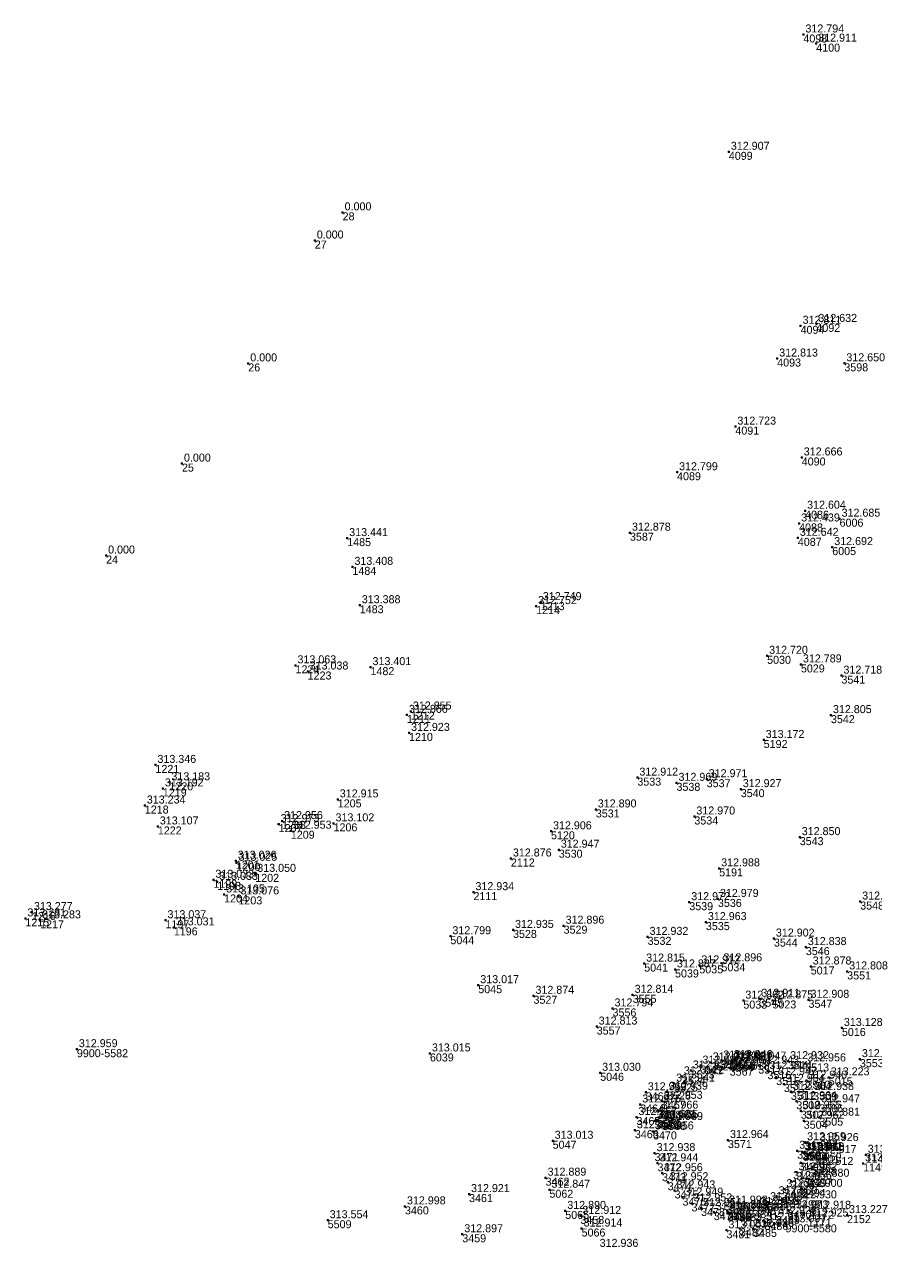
# Model space of a CAD drawing. Extents: x -829398 to -819400, y -1074439 to -1067977.
# Drawn here: x -820615.5 to -820488.2, y -1068519.3 to -1068336.6 of the extents above; entities that cross this region are included whole.
import ezdxf

# ---------------------------------------------------------------- set-up
doc = ezdxf.new("R2010")
doc.units = 0
for name, color, linetype in [('Vrstva 60', 7, 'Continuous'), ('Vrstva 61', 7, 'Continuous'), ('Čísla bodů_doměření_2012', 7, 'Continuous')]:
    doc.layers.add(name, color=color, linetype=linetype)

# ---------------------------------------------------------------- blocks, each defined once
blk = doc.blocks.new('BOD')
at = {"layer": 'Čísla bodů_doměření_2012'}
for p, q in [((-0.15, 0), (0.15, 0)), ((0, -0.15), (0, 0.15))]:
    blk.add_line(p, q, dxfattribs=at)

msp = doc.modelspace()

# ---------------------------------------------------------------- block references
at = {"layer": 'Vrstva 60'}
for p in [(-820498.682, -1068338.158), (-820496.758, -1068339.53), (-820509.857, -1068355.743), (-820567.75, -1068364.82), (-820571.92, -1068369.04), (-820496.738, -1068381.542), (-820499.102, -1068381.823), (-820502.608, -1068386.729), (-820581.89, -1068387.46), (-820492.545, -1068387.442), (-820508.878, -1068396.936), (-820498.931, -1068401.559), (-820591.83, -1068402.48), (-820517.616, -1068403.772), (-820498.425, -1068409.541), (-820493.259, -1068410.735), (-820499.325, -1068411.452), (-820567.062, -1068413.648), (-820524.678, -1068412.835), (-820499.515, -1068413.607), (-820603.2, -1068416.26), (-820494.36, -1068414.993), (-820566.279, -1068417.956), (-820538.045, -1068423.246), (-820565.178, -1068423.708), (-820538.743, -1068423.835), (-820574.813, -1068432.722), (-820504.119, -1068431.291), (-820499.056, -1068432.582), (-820572.99, -1068433.645), (-820563.568, -1068432.991), (-820492.98, -1068434.265), (-820557.517, -1068439.643), (-820558.103, -1068440.14), (-820494.552, -1068440.184), (-820557.791, -1068442.849), (-820504.634, -1068443.91), (-820595.804, -1068447.645), (-820593.715, -1068450.251), (-820523.568, -1068449.552), (-820517.704, -1068450.331), (-820513.176, -1068449.786), (-820594.696, -1068451.163), (-820568.478, -1068452.816), (-820508.071, -1068451.276), (-820597.404, -1068453.732), (-820529.8, -1068454.319), (-820577.337, -1068456.524), (-820576.82, -1068456.063), (-820569.11, -1068456.406), (-820515.025, -1068455.377), (-820595.449, -1068456.868), (-820575.512, -1068457.509), (-820536.512, -1068457.597), (-820499.231, -1068458.471), (-820583.763, -1068462.007), (-820542.528, -1068461.674), (-820535.356, -1068460.355), (-820583.645, -1068462.318), (-820511.309, -1068463.152), (-820587.122, -1068464.86), (-820586.549, -1068465.177), (-820580.842, -1068463.975), (-820585.513, -1068467.065), (-820583.37, -1068467.356), (-820548.142, -1068466.72), (-820515.789, -1068468.22), (-820511.496, -1068467.736), (-820490.167, -1068468.128), (-820615.305, -1068470.646), (-820614.323, -1068469.706), (-820613.087, -1068470.947), (-820594.297, -1068470.924), (-820593.052, -1068471.999), (-820542.209, -1068472.38), (-820534.626, -1068471.744), (-820513.299, -1068471.206), (-820551.598, -1068473.324), (-820522.035, -1068473.419), (-820503.107, -1068473.677), (-820498.317, -1068474.952), (-820522.544, -1068477.425), (-820517.927, -1068478.304), (-820514.281, -1068477.696), (-820510.967, -1068477.381), (-820497.585, -1068477.862), (-820492.116, -1068478.602), (-820547.414, -1068480.662), (-820539.14, -1068482.253), (-820524.277, -1068482.107), (-820507.683, -1068482.976), (-820505.286, -1068482.698), (-820503.321, -1068482.951), (-820497.914, -1068482.852), (-820527.291, -1068484.149), (-820529.666, -1068486.869), (-820492.912, -1068487.076), (-820607.583, -1068490.26), (-820554.664, -1068490.894), (-820514.104, -1068492.72), (-820512.574, -1068492.238), (-820510.983, -1068491.96), (-820509.73, -1068493.033), (-820509.585, -1068492.319), (-820509.435, -1068492.146), (-820509.397, -1068491.892), (-820507.345, -1068492.122), (-820505.434, -1068492.72), (-820500.959, -1068492.052), (-820498.408, -1068492.381), (-820490.22, -1068491.75), (-820529.146, -1068493.797), (-820516.895, -1068494.341), (-820515.557, -1068493.448), (-820504.071, -1068493.549), (-820502.759, -1068494.435), (-820494.875, -1068494.481), (-820519.103, -1068496.625), (-820518.061, -1068495.418), (-820501.602, -1068495.48), (-820500.557, -1068496.657), (-820498.227, -1068494.969), (-820497.205, -1068496.686), (-820522.311, -1068496.72), (-820519.895, -1068497.997), (-820499.742, -1068498.058), (-820496.308, -1068498.521), (-820523.138, -1068498.549), (-820520.537, -1068499.472), (-820499.072, -1068499.479), (-820523.706, -1068500.428), (-820520.973, -1068500.999), (-820520.769, -1068500.825), (-820520.526, -1068500.913), (-820519.835, -1068501.168), (-820498.632, -1068500.984), (-820496.302, -1068500.518), (-820536.266, -1068503.983), (-820523.942, -1068502.4), (-820521.222, -1068502.585), (-820509.986, -1068503.874), (-820520.985, -1068505.837), (-820499.612, -1068505.483), (-820498.87, -1068505.659), (-820498.638, -1068505.758), (-820498.621, -1068505.737), (-820498.417, -1068504.201), (-820496.508, -1068504.327), (-820520.547, -1068507.364), (-820499.065, -1068507.281), (-820496.83, -1068506.143), (-820489.728, -1068507.373), (-820489.34, -1068506.088), (-820519.873, -1068508.849), (-820499.715, -1068508.715), (-820497.299, -1068507.917), (-820537.323, -1068509.518), (-820519.02, -1068510.199), (-820501.531, -1068511.244), (-820500.528, -1068510.035), (-820498.913, -1068511.203), (-820497.889, -1068509.679), (-820548.799, -1068511.98), (-820536.752, -1068511.327), (-820517.992, -1068511.434), (-820516.802, -1068512.51), (-820502.696, -1068512.302), (-820499.771, -1068512.917), (-820558.406, -1068513.82), (-820534.374, -1068514.499), (-820515.454, -1068513.368), (-820514.025, -1068514.063), (-820512.112, -1068514.678), (-820510.141, -1068513.705), (-820510.086, -1068514.448), (-820510.036, -1068514.872), (-820510.004, -1068514.712), (-820508.466, -1068514.808), (-820506.933, -1068514.371), (-820505.432, -1068513.903), (-820503.983, -1068513.197), (-820501.03, -1068514.404), (-820497.649, -1068514.471), (-820569.987, -1068515.898), (-820532.106, -1068515.25), (-820504.517, -1068516.173), (-820502.77, -1068515.279), (-820501.364, -1068516.51), (-820498.03, -1068515.643), (-820492.146, -1068515.134), (-820549.812, -1068518.001), (-820531.926, -1068517.137), (-820510.216, -1068517.406), (-820508.205, -1068517.123), (-820506.221, -1068517.197)]:
    msp.add_blockref('BOD', p, dxfattribs=at)

# ---------------------------------------------------------------- texts
for s, p in [('4098', (-820498.682, -1068339.358)), ('4100', (-820496.758, -1068340.73)), ('4099', (-820509.857, -1068356.943)), ('28', (-820567.75, -1068366.02)), ('27', (-820571.92, -1068370.24)), ('4094', (-820499.102, -1068383.023)), ('4092', (-820496.738, -1068382.742)), ('4093', (-820502.608, -1068387.929)), ('26', (-820581.89, -1068388.66)), ('3598', (-820492.545, -1068388.642)), ('4091', (-820508.878, -1068398.136)), ('4090', (-820498.931, -1068402.759)), ('25', (-820591.83, -1068403.68)), ('4089', (-820517.616, -1068404.972)), ('4086', (-820498.425, -1068410.741)), ('6006', (-820493.259, -1068411.935)), ('4088', (-820499.325, -1068412.652)), ('1485', (-820567.062, -1068414.848)), ('3587', (-820524.678, -1068414.035)), ('4087', (-820499.515, -1068414.807)), ('6005', (-820494.36, -1068416.193)), ('24', (-820603.2, -1068417.46)), ('1484', (-820566.279, -1068419.156)), ('1213', (-820538.045, -1068424.446)), ('1483', (-820565.178, -1068424.908)), ('1214', (-820538.743, -1068425.035)), ('5030', (-820504.119, -1068432.491)), ('5029', (-820499.056, -1068433.782)), ('1224', (-820574.813, -1068433.922)), ('1223', (-820572.99, -1068434.845)), ('1482', (-820563.568, -1068434.191)), ('3541', (-820492.98, -1068435.465)), ('1212', (-820557.517, -1068440.843)), ('1211', (-820558.103, -1068441.34)), ('3542', (-820494.552, -1068441.384)), ('1210', (-820557.791, -1068444.049)), ('5192', (-820504.634, -1068445.11)), ('1221', (-820595.804, -1068448.845)), ('1220', (-820593.715, -1068451.451)), ('3533', (-820523.568, -1068450.752)), ('3538', (-820517.704, -1068451.531)), ('3537', (-820513.176, -1068450.986)), ('1219', (-820594.696, -1068452.363)), ('3540', (-820508.071, -1068452.476)), ('1218', (-820597.404, -1068454.932)), ('1205', (-820568.478, -1068454.016)), ('3531', (-820529.8, -1068455.519)), ('1208', (-820576.82, -1068457.263)), ('3534', (-820515.025, -1068456.577)), ('1222', (-820595.449, -1068458.068)), ('1207', (-820577.337, -1068457.724)), ('1209', (-820575.512, -1068458.709)), ('1206', (-820569.11, -1068457.606)), ('5120', (-820536.512, -1068458.797)), ('3543', (-820499.231, -1068459.671)), ('2112', (-820542.528, -1068462.874)), ('3530', (-820535.356, -1068461.555)), ('1201', (-820583.763, -1068463.207)), ('1200', (-820583.645, -1068463.518)), ('5191', (-820511.309, -1068464.352)), ('1199', (-820587.122, -1068466.06)), ('1198', (-820586.549, -1068466.377)), ('1202', (-820580.842, -1068465.175)), ('1204', (-820585.513, -1068468.265)), ('1203', (-820583.37, -1068468.556)), ('2111', (-820548.142, -1068467.92)), ('3539', (-820515.789, -1068469.42)), ('3536', (-820511.496, -1068468.936)), ('3548', (-820490.167, -1068469.328)), ('1215', (-820615.305, -1068471.846)), ('1216', (-820614.323, -1068470.906)), ('1217', (-820613.087, -1068472.147)), ('1197', (-820594.297, -1068472.124)), ('1196', (-820593.052, -1068473.199)), ('3528', (-820542.209, -1068473.58)), ('3529', (-820534.626, -1068472.944)), ('3535', (-820513.299, -1068472.406)), ('5044', (-820551.598, -1068474.524)), ('3532', (-820522.035, -1068474.619)), ('3544', (-820503.107, -1068474.877)), ('3546', (-820498.317, -1068476.152)), ('5041', (-820522.544, -1068478.625)), ('5039', (-820517.927, -1068479.504)), ('5035', (-820514.281, -1068478.896)), ('5034', (-820510.967, -1068478.581)), ('5017', (-820497.585, -1068479.062)), ('3551', (-820492.116, -1068479.802)), ('5045', (-820547.414, -1068481.862)), ('3527', (-820539.14, -1068483.453)), ('3555', (-820524.277, -1068483.307)), ('5033', (-820507.683, -1068484.176)), ('3545', (-820505.286, -1068483.898)), ('5023', (-820503.321, -1068484.151)), ('3547', (-820497.914, -1068484.052)), ('3556', (-820527.291, -1068485.349)), ('3557', (-820529.666, -1068488.069)), ('5016', (-820492.912, -1068488.276)), ('9900-5582', (-820607.583, -1068491.46)), ('6039', (-820554.664, -1068492.094)), ('3522', (-820514.104, -1068493.92)), ('3521', (-820512.574, -1068493.438)), ('3520', (-820510.983, -1068493.16)), ('3566', (-820509.585, -1068493.519)), ('3565', (-820509.435, -1068493.346)), ('3519', (-820509.397, -1068493.092)), ('3518', (-820507.345, -1068493.322)), ('3517', (-820505.434, -1068493.92)), ('3514', (-820500.959, -1068493.252)), ('3513', (-820498.408, -1068493.581)), ('3553', (-820490.22, -1068492.95)), ('5046', (-820529.146, -1068494.997)), ('3524', (-820516.895, -1068495.541)), ('3523', (-820515.557, -1068494.648)), ('3567', (-820509.73, -1068494.233)), ('3516', (-820504.071, -1068494.749)), ('3515', (-820502.759, -1068495.635)), ('5015', (-820494.875, -1068495.681)), ('3525', (-820518.061, -1068496.618)), ('3512', (-820501.602, -1068496.68)), ('3510', (-820498.227, -1068496.169)), ('3463', (-820522.311, -1068497.92)), ('3467', (-820519.895, -1068499.197)), ('3526', (-820519.103, -1068497.825)), ('3511', (-820500.557, -1068497.857)), ('3508', (-820499.742, -1068499.258)), ('3509', (-820497.205, -1068497.886)), ('3464', (-820523.138, -1068499.749)), ('3468', (-820520.537, -1068500.672)), ('3507', (-820499.072, -1068500.679)), ('3506', (-820496.308, -1068499.721)), ('3465', (-820523.706, -1068501.628)), ('3469', (-820520.973, -1068502.199)), ('3570', (-820520.769, -1068502.025)), ('3569', (-820520.526, -1068502.113)), ('3568', (-820519.835, -1068502.368)), ('3504', (-820498.632, -1068502.184)), ('3505', (-820496.302, -1068501.718)), ('3466', (-820523.942, -1068503.6)), ('3470', (-820521.222, -1068503.785)), ('3571', (-820509.986, -1068505.074)), ('5047', (-820536.266, -1068505.183)), ('3562', (-820499.612, -1068506.683)), ('3563', (-820498.87, -1068506.859)), ('3503', (-820498.417, -1068505.401)), ('3502', (-820496.508, -1068505.527)), ('3471', (-820520.985, -1068507.037)), ('3472', (-820520.547, -1068508.564)), ('3499', (-820499.065, -1068508.481)), ('3500', (-820498.638, -1068506.958)), ('3564', (-820498.621, -1068506.937)), ('3501', (-820496.83, -1068507.343)), ('1149', (-820489.728, -1068508.573)), ('1148', (-820489.34, -1068507.288)), ('3473', (-820519.873, -1068510.049)), ('3496', (-820499.715, -1068509.915)), ('3498', (-820497.299, -1068509.117)), ('3462', (-820537.323, -1068510.718)), ('3474', (-820519.02, -1068511.399)), ('3495', (-820500.528, -1068511.235)), ('3497', (-820497.889, -1068510.879)), ('3461', (-820548.799, -1068513.18)), ('5062', (-820536.752, -1068512.527)), ('3475', (-820517.992, -1068512.634)), ('3476', (-820516.802, -1068513.71)), ('3491', (-820502.696, -1068513.502)), ('3492', (-820501.531, -1068512.444)), ('3493', (-820499.771, -1068514.117)), ('3494', (-820498.913, -1068512.403)), ('3460', (-820558.406, -1068515.02)), ('5065', (-820534.374, -1068515.699)), ('3477', (-820515.454, -1068514.568)), ('3478', (-820514.025, -1068515.263)), ('3479', (-820512.112, -1068515.878)), ('3561', (-820510.141, -1068514.905)), ('3560', (-820510.086, -1068515.648)), ('3559', (-820510.004, -1068515.912)), ('3483', (-820508.466, -1068516.008)), ('3484', (-820506.933, -1068515.571)), ('3487', (-820505.432, -1068515.103)), ('3488', (-820503.983, -1068514.397)), ('3490', (-820501.03, -1068515.604)), ('1172', (-820497.649, -1068515.671)), ('5509', (-820569.987, -1068517.098)), ('3458', (-820532.106, -1068516.45)), ('3480', (-820510.036, -1068516.072)), ('3486', (-820504.517, -1068517.373)), ('3489', (-820502.77, -1068516.479)), ('9900-5580', (-820501.364, -1068517.71)), ('1171', (-820498.03, -1068516.843)), ('2152', (-820492.146, -1068516.334)), ('3459', (-820549.812, -1068519.201)), ('5066', (-820531.926, -1068518.337)), ('3481', (-820510.216, -1068518.606)), ('3482', (-820508.205, -1068518.323)), ('3485', (-820506.221, -1068518.397))]:
    msp.add_text(s, height=1.2, dxfattribs=at).set_placement(p)
at = {"layer": 'Vrstva 61'}
for s, p in [('312.794', (-820498.382, -1068337.858)), ('312.911', (-820496.458, -1068339.23)), ('312.907', (-820509.557, -1068355.443)), ('0.000', (-820567.45, -1068364.52)), ('0.000', (-820571.62, -1068368.74)), ('312.811', (-820498.802, -1068381.523)), ('312.632', (-820496.438, -1068381.242)), ('0.000', (-820581.59, -1068387.16)), ('312.813', (-820502.308, -1068386.429)), ('312.650', (-820492.245, -1068387.142)), ('312.723', (-820508.578, -1068396.636)), ('0.000', (-820591.53, -1068402.18)), ('312.666', (-820498.631, -1068401.259)), ('312.799', (-820517.316, -1068403.472)), ('312.604', (-820498.125, -1068409.241)), ('312.439', (-820499.025, -1068411.152)), ('312.685', (-820492.959, -1068410.435)), ('313.441', (-820566.762, -1068413.348)), ('312.878', (-820524.378, -1068412.535)), ('312.642', (-820499.215, -1068413.307)), ('312.692', (-820494.06, -1068414.693)), ('0.000', (-820602.9, -1068415.96)), ('313.408', (-820565.979, -1068417.656)), ('313.388', (-820564.878, -1068423.408)), ('312.752', (-820538.443, -1068423.535)), ('312.749', (-820537.745, -1068422.946)), ('312.720', (-820503.819, -1068430.991)), ('313.063', (-820574.513, -1068432.422)), ('313.038', (-820572.69, -1068433.345)), ('313.401', (-820563.268, -1068432.691)), ('312.789', (-820498.756, -1068432.282)), ('312.718', (-820492.68, -1068433.965)), ('312.866', (-820557.803, -1068439.84)), ('312.855', (-820557.217, -1068439.343)), ('312.805', (-820494.252, -1068439.884)), ('312.805', (-820494.252, -1068439.884)), ('312.923', (-820557.491, -1068442.549)), ('313.172', (-820504.334, -1068443.61)), ('313.346', (-820595.504, -1068447.345)), ('313.183', (-820593.415, -1068449.951)), ('312.912', (-820523.268, -1068449.252)), ('312.969', (-820517.404, -1068450.031)), ('312.971', (-820512.876, -1068449.486)), ('313.192', (-820594.396, -1068450.863)), ('312.927', (-820507.771, -1068450.976)), ('313.234', (-820597.104, -1068453.432)), ('312.915', (-820568.178, -1068452.516)), ('312.956', (-820576.52, -1068455.763)), ('312.890', (-820529.5, -1068454.019)), ('312.970', (-820514.725, -1068455.077)), ('313.107', (-820595.149, -1068456.568)), ('312.973', (-820577.037, -1068456.224)), ('312.953', (-820575.212, -1068457.209)), ('313.102', (-820568.81, -1068456.106)), ('312.906', (-820536.212, -1068457.297)), ('312.850', (-820498.931, -1068458.171)), ('312.947', (-820535.056, -1068460.055)), ('313.026', (-820583.463, -1068461.707)), ('313.025', (-820583.345, -1068462.018)), ('312.876', (-820542.228, -1068461.374)), ('312.988', (-820511.009, -1068462.852)), ('313.033', (-820586.822, -1068464.56)), ('313.033', (-820586.249, -1068464.877)), ('313.050', (-820580.542, -1068463.675)), ('312.934', (-820547.842, -1068466.42)), ('313.105', (-820585.213, -1068466.765)), ('313.076', (-820583.07, -1068467.056)), ('312.972', (-820515.489, -1068467.92)), ('312.979', (-820511.196, -1068467.436)), ('312.901', (-820489.867, -1068467.828)), ('313.281', (-820615.005, -1068470.346)), ('313.277', (-820614.023, -1068469.406)), ('313.283', (-820612.787, -1068470.647)), ('313.037', (-820593.997, -1068470.624)), ('313.031', (-820592.752, -1068471.699)), ('312.935', (-820541.909, -1068472.08)), ('312.896', (-820534.326, -1068471.444)), ('312.963', (-820512.999, -1068470.906)), ('312.799', (-820551.298, -1068473.024)), ('312.932', (-820521.735, -1068473.119)), ('312.902', (-820502.807, -1068473.377)), ('312.838', (-820498.017, -1068474.652)), ('312.815', (-820522.244, -1068477.125)), ('312.912', (-820513.981, -1068477.396)), ('312.896', (-820510.667, -1068477.081)), ('312.878', (-820497.285, -1068477.562)), ('312.887', (-820517.627, -1068478.004)), ('312.808', (-820491.816, -1068478.302)), ('313.017', (-820547.114, -1068480.362)), ('312.874', (-820538.84, -1068481.953)), ('312.814', (-820523.977, -1068481.807)), ('312.862', (-820507.383, -1068482.676)), ('312.911', (-820504.986, -1068482.398)), ('312.875', (-820503.021, -1068482.651)), ('312.908', (-820497.614, -1068482.552)), ('312.794', (-820526.991, -1068483.849)), ('312.813', (-820529.366, -1068486.569)), ('313.128', (-820492.612, -1068486.776)), ('312.959', (-820607.283, -1068489.96)), ('313.015', (-820554.364, -1068490.594)), ('312.934', (-820512.274, -1068491.938)), ('312.941', (-820510.683, -1068491.66)), ('311.851', (-820509.285, -1068492.019)), ('312.627', (-820509.135, -1068491.846)), ('312.946', (-820509.097, -1068491.592)), ('312.947', (-820507.045, -1068491.822)), ('312.932', (-820500.659, -1068491.752)), ('312.956', (-820498.108, -1068492.081)), ('312.967', (-820489.92, -1068491.45)), ('313.030', (-820528.846, -1068493.497)), ('312.941', (-820516.595, -1068494.041)), ('312.935', (-820515.257, -1068493.148)), ('312.938', (-820513.804, -1068492.42)), ('311.996', (-820509.43, -1068492.733)), ('312.943', (-820505.134, -1068492.42)), ('312.944', (-820503.771, -1068493.249)), ('312.941', (-820517.761, -1068495.118)), ('312.947', (-820502.459, -1068494.135)), ('312.964', (-820501.302, -1068495.18)), ('312.940', (-820497.927, -1068494.669)), ('313.223', (-820494.575, -1068494.181)), ('312.969', (-820522.011, -1068496.42)), ('312.953', (-820519.595, -1068497.697)), ('312.939', (-820518.803, -1068496.325)), ('312.964', (-820500.257, -1068496.357)), ('312.964', (-820499.442, -1068497.758)), ('312.938', (-820496.905, -1068496.386)), ('312.976', (-820522.838, -1068498.249)), ('312.966', (-820520.237, -1068499.172)), ('312.965', (-820498.772, -1068499.179)), ('312.947', (-820496.008, -1068498.221)), ('312.967', (-820523.406, -1068500.128)), ('312.965', (-820520.673, -1068500.699)), ('312.621', (-820520.469, -1068500.525)), ('311.855', (-820520.226, -1068500.613)), ('311.989', (-820519.535, -1068500.868)), ('312.962', (-820498.332, -1068500.684)), ('312.881', (-820496.002, -1068500.218)), ('312.975', (-820523.642, -1068502.1)), ('312.956', (-820520.922, -1068502.285)), ('313.013', (-820535.966, -1068503.683)), ('312.964', (-820509.686, -1068503.574)), ('312.959', (-820498.117, -1068503.901)), ('312.926', (-820496.208, -1068504.027)), ('312.938', (-820520.685, -1068505.537)), ('311.992', (-820499.312, -1068505.183)), ('311.841', (-820498.57, -1068505.359)), ('312.960', (-820498.338, -1068505.458)), ('312.613', (-820498.321, -1068505.437)), ('312.917', (-820496.53, -1068505.843)), ('313.227', (-820489.04, -1068505.788)), ('312.944', (-820520.247, -1068507.064)), ('312.956', (-820519.573, -1068508.549)), ('312.962', (-820499.415, -1068508.415)), ('312.960', (-820498.765, -1068506.981)), ('312.912', (-820496.999, -1068507.617)), ('313.226', (-820489.428, -1068507.073)), ('312.889', (-820537.023, -1068509.218)), ('312.952', (-820518.72, -1068509.899)), ('312.956', (-820500.228, -1068509.735)), ('312.880', (-820497.589, -1068509.379)), ('312.921', (-820548.499, -1068511.68)), ('312.847', (-820536.452, -1068511.027)), ('312.943', (-820517.692, -1068511.134)), ('312.949', (-820516.502, -1068512.21)), ('312.950', (-820502.396, -1068512.002)), ('312.958', (-820501.231, -1068510.944)), ('312.900', (-820498.613, -1068510.903)), ('312.998', (-820558.106, -1068513.52)), ('312.890', (-820534.074, -1068514.199)), ('312.952', (-820515.154, -1068513.068)), ('312.954', (-820513.725, -1068513.763)), ('311.998', (-820509.841, -1068513.405)), ('311.855', (-820509.786, -1068514.148)), ('312.951', (-820506.633, -1068514.071)), ('312.953', (-820505.132, -1068513.603)), ('312.954', (-820503.683, -1068512.897)), ('312.973', (-820500.73, -1068514.104)), ('312.930', (-820499.471, -1068512.617)), ('312.918', (-820497.349, -1068514.171)), ('313.554', (-820569.687, -1068515.598)), ('312.912', (-820531.806, -1068514.95)), ('312.950', (-820511.812, -1068514.378)), ('312.982', (-820509.736, -1068514.572)), ('312.625', (-820509.704, -1068514.412)), ('312.958', (-820508.166, -1068514.508)), ('312.917', (-820504.217, -1068515.873)), ('312.928', (-820502.47, -1068514.979)), ('312.925', (-820497.73, -1068515.343)), ('313.227', (-820491.846, -1068514.834)), ('312.897', (-820549.512, -1068517.701)), ('312.914', (-820531.626, -1068516.837)), ('313.003', (-820509.916, -1068517.106)), ('312.964', (-820507.905, -1068516.823)), ('312.936', (-820505.921, -1068516.897)), ('313.097', (-820501.064, -1068516.21)), ('312.936', (-820529.224, -1068519.888))]:
    msp.add_text(s, height=1.2, dxfattribs=at).set_placement(p)

doc.saveas('drawing.dxf')
